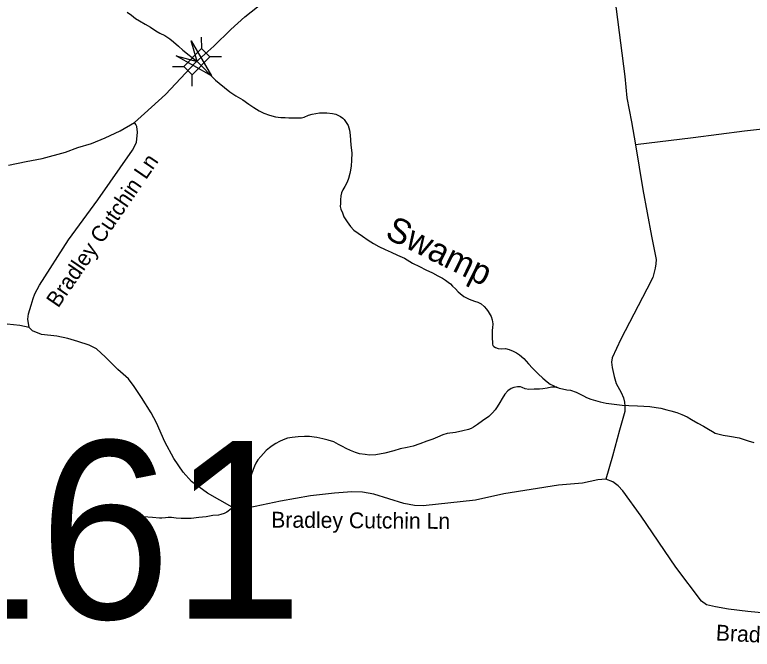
# Model space of a CAD drawing. Extents: x 2220236 to 2384410, y 720751 to 894131.
# Drawn here: x 2364379 to 2368804, y 850851 to 854657 of the extents above; entities that cross this region are included whole.
import ezdxf

# ---------------------------------------------------------------- set-up
doc = ezdxf.new("R2010")
doc.units = 0
for name, color, linetype in [('Exist Hydrographic Creek Single Shore', 7, 'Continuous'), ('Exist Hydrographic Creek Single Shore Label', 7, 'Continuous'), ('Exist Hydrographic Misc Water Feature', 7, 'Continuous'), ('Exist Road Non-System Type 51', 7, 'Continuous'), ('Exist Road Non-System Type 51 Label', 7, 'Continuous'), ('Exist Road Secondary Structure Culvert Number Label', 7, 'Continuous'), ('Exist Road Secondary Structure Standard Bridge Attributed CELL', 7, 'Continuous'), ('Exist Road Secondary Structure Standard Bridge CELL', 7, 'Continuous'), ('Exist Road Secondary Type 51 Attributed', 7, 'Continuous')]:
    doc.layers.add(name, color=color, linetype=linetype)

msp = doc.modelspace()

# ---------------------------------------------------------------- linework, layer by layer
at = {"layer": 'Exist Hydrographic Creek Single Shore'}
for points in [[(2365054.6, 854673), (2365079, 854653.7), (2365103.1, 854635.6), (2365127.3, 854620.2), (2365161.6, 854600.3), (2365193.9, 854582.9), (2365226.2, 854561.2), (2365250.1, 854547.5), (2365280.3, 854532.3), (2365310.6, 854512.2), (2365331, 854495), (2365361.3, 854469), (2365388.5, 854445.5), (2365473.6, 854376.3), (2365583.7, 854264.1), (2365605.8, 854245.9), (2365670.6, 854194.4), (2365704.7, 854171.2), (2365747.1, 854146), (2365783.6, 854120.3), (2365813.6, 854100.2), (2365845.9, 854081.1), (2365874, 854067.5), (2365908.3, 854055.8), (2365944.5, 854045.8), (2365976.5, 854040.5), (2366000.8, 854039.9), (2366024.5, 854039.2), (2366064.5, 854039.2), (2366100.3, 854039.7), (2366116.6, 854043.6), (2366142.4, 854054.5), (2366164.1, 854060.3), (2366186.3, 854064.5), (2366208.1, 854068.7), (2366230, 854069.6), (2366252, 854069.8), (2366285.4, 854065.3), (2366306.2, 854060.6), (2366318.3, 854054.5), (2366334.4, 854046.9), (2366348.6, 854036.7), (2366356.4, 854028.8), (2366368.6, 854011.3), (2366378.9, 853993), (2366387.3, 853965.4), (2366391.8, 853935.1), (2366396.5, 853875.5), (2366401, 853829.8), (2366399.6, 853783.8), (2366398, 853751.5), (2366394.1, 853725.1), (2366390.3, 853705.3), (2366380.7, 853675.3), (2366373.1, 853653), (2366359.4, 853626.9), (2366347.8, 853606.7), (2366340, 853588.3), (2366336.1, 853571.1), (2366334.5, 853546.4), (2366332.7, 853525), (2366330.8, 853506.9), (2366335.1, 853490.6), (2366345.2, 853468.7), (2366353.7, 853444.5), (2366374, 853415.1)], [(2366374, 853415.1), (2366394.2, 853387), (2366414.4, 853365.9), (2366438.8, 853347.8), (2366464.8, 853328.5), (2366499.3, 853304.4), (2366531.3, 853285.3), (2366563.8, 853267.6), (2366602, 853249.5), (2366638.1, 853232.2), (2366676.3, 853214.8), (2366716.7, 853196.7), (2366764.8, 853167.5), (2366807.1, 853146.3), (2366845.3, 853126.5), (2366885.7, 853109.4), (2366917.9, 853091.7), (2366946.1, 853078.1), (2366964.3, 853065.7), (2366980.3, 853052.6), (2366994.5, 853042.3), (2367006.5, 853029), (2367022.9, 853013.3), (2367039.1, 852994.9), (2367051.3, 852984.9), (2367073.3, 852967.8), (2367105.5, 852951.7), (2367137.8, 852939.9), (2367157.8, 852932.5), (2367177.9, 852922.8), (2367196, 852907.1), (2367210.4, 852891.3), (2367220.5, 852877), (2367226.5, 852867.4), (2367236.8, 852847.1), (2367243.2, 852827.7), (2367247.5, 852803.2), (2367245.5, 852779.5), (2367243.8, 852765.3), (2367244.2, 852737.5), (2367244.3, 852711.2), (2367244.6, 852697.4), (2367244.9, 852681.7), (2367246.9, 852673.6), (2367253, 852667.3), (2367263.1, 852662.1), (2367279.1, 852656.2), (2367297.2, 852654.3), (2367323.1, 852654.7), (2367345.3, 852649), (2367369.4, 852639.2), (2367389.5, 852629.5), (2367407.7, 852617.1), (2367433.8, 852595.9), (2367462.4, 852564.2), (2367486.4, 852538.3), (2367519.1, 852502.5), (2367547.4, 852476.8), (2367573.5, 852455.5), (2367591.8, 852441.5), (2367609.8, 852434), (2367627.9, 852424.3), (2367631.3, 852422.8)], [(2367631.3, 852422.8), (2367645.3, 852418.4), (2367666.2, 852412.7), (2367692, 852407.2), (2367714.1, 852404.8), (2367748.3, 852393.8), (2367766.5, 852384), (2367790.6, 852371.8), (2367808.7, 852361.8), (2367835.7, 852352.4), (2367863, 852342.6), (2367890.9, 852334.9), (2367927, 852327.2), (2367974.8, 852321), (2368023.3, 852314.7), (2368063.5, 852313.1), (2368115.4, 852311.9), (2368153.2, 852310.2), (2368189.4, 852306.8), (2368227.4, 852301.1), (2368255.5, 852297.3), (2368291.6, 852288), (2368315.8, 852282.4), (2368351.7, 852272.4), (2368382.1, 852258.8), (2368414.1, 852245.4), (2368438.4, 852230), (2368476.7, 852207.9), (2368510.7, 852188.6), (2368540.9, 852171.1), (2368565.1, 852157.4), (2368581.3, 852147.2), (2368629.3, 852136), (2368667.6, 852130.4), (2368725.2, 852119.6), (2368779.7, 852102.1), (2368814, 852092)]]:
    msp.add_lwpolyline(points, dxfattribs=at)
at = {"layer": 'Exist Hydrographic Misc Water Feature'}
for points in [[(2367631.3, 852422.8), (2367600.1, 852423.8), (2367574.1, 852417.1), (2367548, 852412.8), (2367528.1, 852411), (2367496.2, 852410.7), (2367464.1, 852410), (2367441.9, 852414), (2367423.9, 852421.5), (2367413.9, 852425.4), (2367395.9, 852425.3), (2367374, 852421.1), (2367357.9, 852414.9), (2367338.1, 852400.9), (2367320.5, 852382.2), (2367302.9, 852355.8), (2367289, 852332.3), (2367273.4, 852305.4), (2367261.6, 852287.8), (2367245.7, 852269.1), (2367223.9, 852246.9), (2367186.3, 852220.8), (2367154.6, 852200.4), (2367130.7, 852184), (2367116.9, 852175.9), (2367101.1, 852169.7), (2367066.9, 852161.7), (2367023, 852152.4), (2366973.3, 852146.4), (2366947.4, 852137.8), (2366915.5, 852123.4), (2366886.8, 852111.7), (2366851.9, 852098.8), (2366809.8, 852083.9), (2366770, 852069.8), (2366734.3, 852061.1), (2366692.3, 852052.9), (2366654.3, 852042.1), (2366598.8, 852027.7), (2366544.7, 852017.3), (2366506.7, 852016.4), (2366480.7, 852018.6), (2366446.6, 852023.8), (2366422.7, 852032), (2366394.3, 852043), (2366367.2, 852055), (2366346.1, 852066.6), (2366321.9, 852080.4), (2366292.8, 852094.6), (2366259.8, 852105.7), (2366227.7, 852113.3), (2366208.8, 852117.4), (2366191.6, 852121), (2366175.4, 852124.3), (2366147.3, 852128), (2366117.4, 852127.8), (2366079.5, 852125.3), (2366043.5, 852121.5), (2366015.5, 852117.1), (2365989.6, 852108.5), (2365967.7, 852097.7), (2365945.8, 852086.3), (2365924.1, 852071.3), (2365908.2, 852059.2), (2365888.5, 852043), (2365872.5, 852026.5), (2365854.9, 852007.1), (2365838.6, 851986.8), (2365826.6, 851967.2), (2365818.2, 851948.8), (2365809.8, 851930.4), (2365798, 851896.5), (2365794.2, 851878.3), (2365790.2, 851863.3), (2365786.6, 851855.6), (2365780.8, 851852.1), (2365769.2, 851837.9), (2365751.2, 851805.9), (2365724.1, 851744.8), (2365715.7, 851733.9), (2365700.4, 851715.2), (2365676.7, 851692.9), (2365650.9, 851674.5), (2365634.8, 851666.6), (2365615.7, 851659.3), (2365601.1, 851656), (2365567.1, 851653), (2365527.3, 851646.5), (2365483.2, 851640.7), (2365437.1, 851635.6), (2365407.3, 851635), (2365377.4, 851635.4), (2365347.1, 851638.4), (2365319, 851642.2), (2365300.7, 851642.1), (2365283, 851639.8), (2365261.2, 851637.2)], [(2365261.2, 851637.2), (2365247, 851637.6), (2365205.2, 851640.8), (2365097.2, 851649.5), (2365041.2, 851655.5), (2365019, 851658.5), (2365009, 851662.3), (2365005, 851664.5)]]:
    msp.add_lwpolyline(points, dxfattribs=at)
at = {"layer": 'Exist Road Non-System Type 51'}
for points in [[(2369100.1, 855147.6), (2369143.1, 854649.2), (2369221.7, 854102.4), (2369224.5, 854044.4), (2369216.7, 854028.3), (2369206.8, 854016.3), (2369184.9, 854008), (2369029.1, 853988), (2368757.6, 853958.9), (2368450.2, 853919.1), (2368102.8, 853876.9)], [(2367942.6, 855033.8), (2368039.9, 854286.1), (2368051.5, 854158.4), (2368079.2, 854014.6), (2368102.8, 853876.9)], [(2364466.8, 852781.4), (2364458.6, 852830.5), (2364462.7, 852863.2), (2364477, 852914.3), (2364489.3, 852955.2), (2364499.5, 852983.9), (2364528.1, 853035), (2364701.8, 853307), (2364877.6, 853546.3), (2365086.1, 853844.9), (2365110.6, 853891.9), (2365116.7, 853953.3), (2365112.6, 853986), (2365106.5, 853998.3), (2365097.9, 854011.4)], [(2368102.8, 853876.9), (2368148, 853609.7), (2368199.3, 853328.4), (2368227, 853188.7), (2368225.3, 853162.6), (2368221.7, 853136.7), (2368208.4, 853080.5), (2368171.2, 853012.1), (2368014.9, 852710.4), (2367964.2, 852599.7), (2367960.4, 852573.7), (2367962.9, 852541.8), (2367975.5, 852487.9), (2367988.1, 852446), (2368016.7, 852390.5), (2368031, 852358.7), (2368037.3, 852332.8), (2368039.7, 852308.8), (2368040, 852276.8), (2368007.3, 852166.4), (2367965.3, 852009.9), (2367926, 851872.3)], [(2364466.8, 852781.4), (2364410.6, 852792.7), (2364255.3, 852809), (2364120.4, 852827.4), (2363983.4, 852845.8), (2363946.7, 852858.1), (2363918, 852874.5), (2363889.4, 852890.8), (2363862.9, 852903.1), (2363828.1, 852913.3), (2363797.5, 852915.4), (2363770.9, 852915.4), (2363740.2, 852909.2), (2363713.7, 852909.2), (2363685, 852911.3), (2363648.3, 852919.4), (2363589.4, 852941.1)], [(2367926, 851872.3), (2367876.9, 851868.3), (2367784.9, 851847.8), (2367641.9, 851835.5), (2367313.8, 851783.4), (2367144.2, 851746.6), (2366829.5, 851711.8), (2366778.4, 851713.8), (2366713, 851726.1), (2366533.1, 851781.3), (2366465.7, 851793.6), (2366402.3, 851795.7), (2366298.1, 851787.5), (2366153, 851771.1), (2365973.1, 851740.4), (2365821.9, 851707.7), (2365736, 851691.4), (2365713.5, 851691.4), (2365682.9, 851703.6), (2365535.7, 851787.5), (2365439.7, 851857), (2365390.6, 851914.3), (2365333.4, 851996.1), (2365280.2, 852096.3), (2365229.1, 852208.8), (2365198.5, 852270.1), (2365139.2, 852362.2), (2365096.3, 852427.6), (2365061.6, 852472.6), (2364998.2, 852529.9), (2364924.6, 852603.5), (2364869.4, 852652.6), (2364826.5, 852675.1), (2364757, 852697.6), (2364697.8, 852716), (2364632.4, 852730.3), (2364540.4, 852738.5), (2364485.2, 852761), (2364466.8, 852781.4)], [(2370018.6, 850917.5), (2369795.8, 850966.4), (2369728.8, 850982.7), (2369665.4, 850982.7), (2369569.4, 850980.9), (2369480.7, 850989.9), (2369440.4, 850999.1), (2369397.5, 851009.3), (2369329.4, 851018), (2369170.1, 851034.3), (2369007.1, 851056.3), (2368778.2, 851078.8), (2368661.7, 851091.1), (2368584.1, 851105.4), (2368528.9, 851117.7), (2368500.3, 851140.2), (2368344.9, 851344.7), (2368136.5, 851649.4), (2368028.2, 851800.8), (2367999.5, 851831.4), (2367966.8, 851856), (2367926, 851872.3)]]:
    msp.add_lwpolyline(points, dxfattribs=at)
at = {"layer": 'Exist Road Secondary Structure Standard Bridge Attributed CELL'}
msp.add_lwpolyline([(2365437.5, 854501.2), (2365560, 854290.4), (2365348.5, 854411.7), (2365473.6, 854376.3)], close=True, dxfattribs=at)
at = {"layer": 'Exist Road Secondary Structure Standard Bridge CELL'}
for p, q in [((2365500.7, 854454.6), (2365500.4, 854523.6)), ((2365549.7, 854406.1), (2365618.7, 854406.4)), ((2365325.2, 854347.1), (2365394.2, 854347.4)), ((2365444.7, 854228.8), (2365444.4, 854297.8))]:
    msp.add_line(p, q, dxfattribs=at)
msp.add_lwpolyline([(2365394.2, 854347.4), (2365500.5, 854454.8), (2365550.6, 854405.2), (2365444.4, 854297.8)], close=True, dxfattribs=at)
at = {"layer": 'Exist Road Secondary Type 51 Attributed'}
for points in [[(2365466.2, 854372.2), (2365574.6, 854468.6), (2365674.7, 854568.8), (2365760.5, 854644.5), (2365874, 854735.5), (2365957.8, 854790.7), (2366117.2, 854852.1), (2366178.5, 854864.4), (2366885.7, 854933.9), (2370345.8, 855265.1)], [(2364341.1, 853755.9), (2364447.4, 853776.4), (2364543.4, 853794.8), (2364684.5, 853833.6), (2364758, 853860.2), (2364839.8, 853884.7), (2364921.6, 853919.5), (2365011.5, 853960.4), (2365097.9, 854011.4), (2365158.6, 854064.7), (2365283.3, 854179.2), (2365466.2, 854372.2)]]:
    msp.add_lwpolyline(points, dxfattribs=at)

# ---------------------------------------------------------------- texts
at = {"layer": 'Exist Hydrographic Creek Single Shore Label'}
msp.add_text('Swamp', height=150, rotation=333.8611, dxfattribs=at).set_placement((2366594.4, 853321.9))
at = {"layer": 'Exist Road Non-System Type 51 Label'}
for rotation, p in [(55.633, (2364639.9, 852894.2)), (359.5546, (2365917.7, 851581.3)), (357.1431, (2368583.9, 850904.6))]:
    msp.add_text('Bradley Cutchin Ln', height=95, rotation=rotation, dxfattribs=at).set_placement(p)
at = {"layer": 'Exist Road Secondary Structure Culvert Number Label'}
msp.add_text('C161', height=1066.27, dxfattribs=at).set_placement((2362701.6, 851034.6))

doc.saveas('drawing.dxf')
